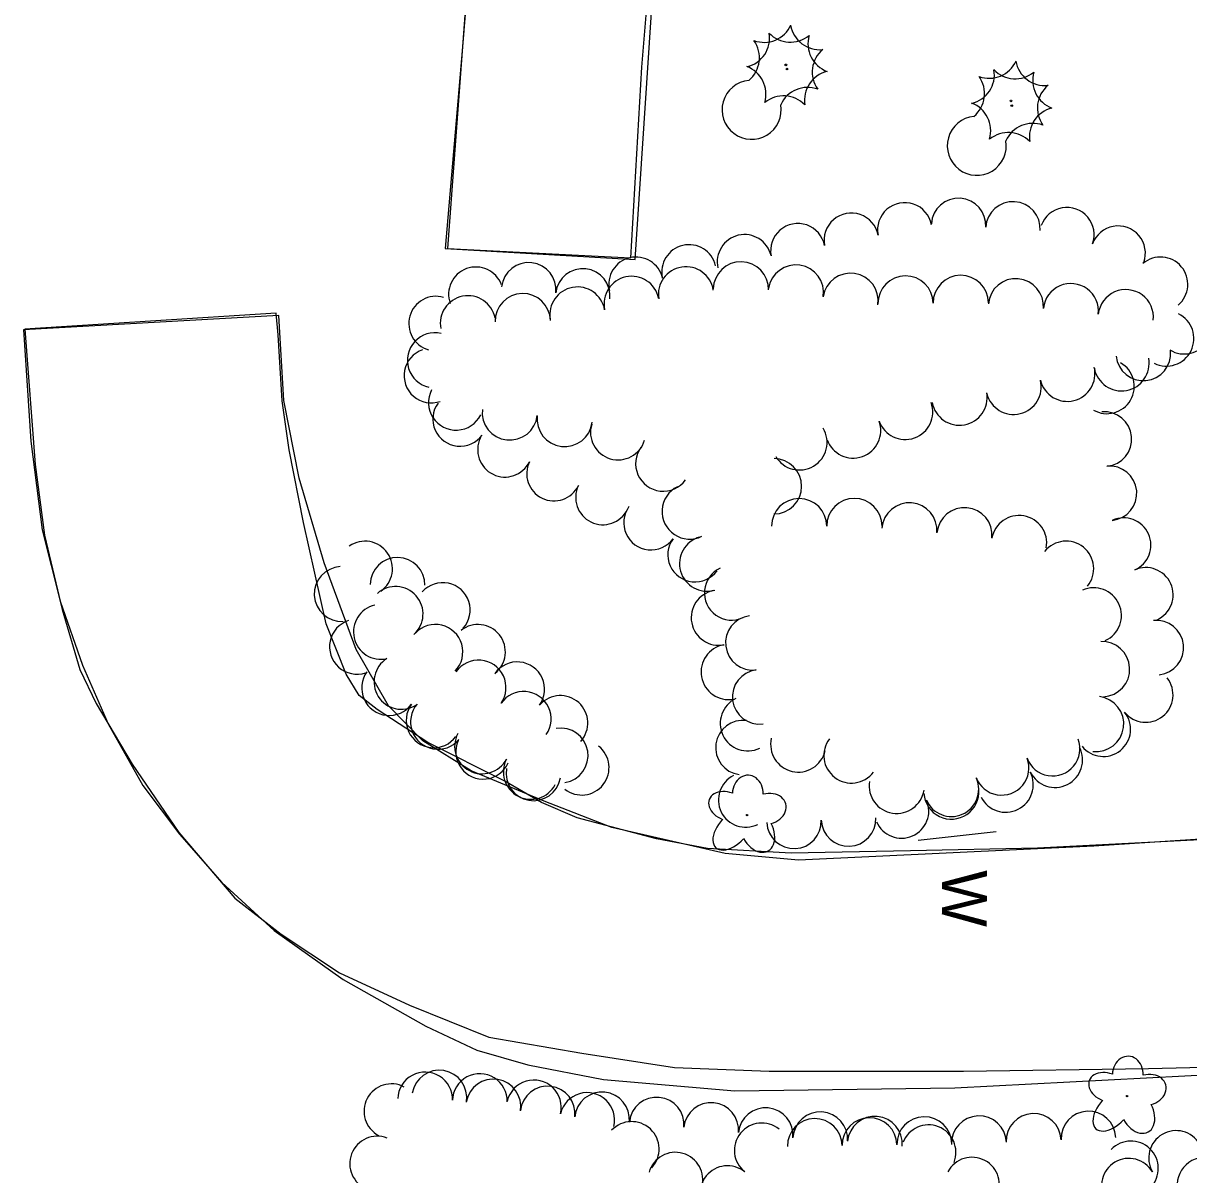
# Model space of a CAD drawing. Extents: x 588843 to 2552415, y 180129 to 269402.
# Drawn here: x 594417.4 to 594572.6, y 184366.4 to 184519.8 of the extents above; entities that cross this region are included whole.
import ezdxf

# ---------------------------------------------------------------- set-up
doc = ezdxf.new("R2010")
doc.units = 0
for name, color, linetype in [('Default', 7, 'Continuous'), ('E_DWY', 7, 'Continuous'), ('E_LAND_TreeLine_P', 7, 'Continuous'), ('E_LAND_Vegetation', 7, 'Continuous'), ('E_WAL', 7, 'Continuous'), ('E_WAL_Text', 7, 'Continuous')]:
    doc.layers.add(name, color=color, linetype=linetype)

# ---------------------------------------------------------------- blocks, each defined once
blk = doc.blocks.new('CTRE')
at = {"layer": 'Default'}
blk.add_circle((0, 0), 0.223, dxfattribs=at)
for centre, start, end in [((-11.97, 8.96), 280.2067, 5.9716), ((1.81, 14.92), 220.2113, 305.9762), ((13.83, 5.89), 160.2113, 245.9762), ((-13.83, -5.9), 340.2113, 65.9762), ((12.03, -9.04), 185.9272, 100.2511), ((-1.81, -14.93), 40.2113, 125.9762)]:
    blk.add_arc(centre, 7.87, start, end, dxfattribs=at)
blk = doc.blocks.new('DTRE')
at = {"layer": 'Default'}
blk.add_circle((-0.18, 0), 0.183, dxfattribs=at)
for centre, major_axis, ratio in [((-1.87, 5.32), (1.36, -4.98), 0.782863), ((4.06, 2.74), (-5.27, -2.93), 0.691916), ((-5.87, 0.15), (4.93, -0.12), 0.832022), ((3.54, -3.71), (-5.01, 4.58), 0.560249), ((-2.49, -5.24), (1.8, 4.86), 0.716896)]:
    blk.add_ellipse(centre, major_axis=major_axis, ratio=ratio, start_param=1.570796, end_param=4.712389, dxfattribs=at)
blk = doc.blocks.new('W_36')
at = {"layer": 'E_WAL_Text'}
blk.add_text('W', height=12, dxfattribs=at).set_placement((-4.46, -6))
blk = doc.blocks.new('CTRE_4')
at = {"layer": 'E_LAND_Vegetation'}
blk.add_circle((0, 0), 0.733, dxfattribs=at)
for centre, start, end in [((-39.3, 29.4), 280.2067, 5.9716), ((5.9, 49), 220.2113, 305.9762), ((45.4, 19.3), 160.2113, 245.9762), ((-45.4, -19.3), 340.2113, 65.9762), ((39.5, -29.6), 100.2511, 185.9272), ((-5.9, -49), 40.2113, 125.9762)]:
    blk.add_arc(centre, 25.8, start, end, dxfattribs=at)

msp = doc.modelspace()

# ---------------------------------------------------------------- linework, layer by layer
at = {"layer": 'E_DWY'}
for points in [[(594481.87, 184558.36), (594479.37, 184558.35), (594477.84, 184540.58), (594475.88, 184516.68), (594473.6, 184489.82), (594498.89, 184488.35), (594503.38, 184556.22), (594500.92, 184556.63)], [(594478.84, 184558.21), (594476.53, 184525.09), (594473.91, 184489.8), (594498.33, 184488.54), (594499.76, 184513.94), (594502.27, 184543.83), (594503.84, 184556.53)], [(594435.6, 184479.99), (594435.6, 184479.99), (594417.39, 184478.96), (594418.37, 184464.14), (594419.9, 184452.33), (594422.31, 184442.84), (594425.29, 184434.3), (594428.68, 184426.47), (594433.3, 184418.29), (594438.19, 184411.77), (594443.83, 184405.35), (594450.8, 184398.95), (594460, 184392.43), (594471.01, 184386.2), (594477.79, 184383.03), (594484.6, 184381.08), (594494.69, 184379.12), (594512.17, 184377.6), (594541.47, 184378.02), (594577.22, 184379.87)], [(594579.31, 184411.32), (594552.49, 184409.94), (594535.58, 184409.57), (594519.69, 184409.27), (594508.54, 184409.89), (594501.71, 184411.16), (594491.16, 184413.95), (594486.41, 184415.99), (594481.54, 184418.84), (594471.28, 184424.02), (594464.52, 184428.41), (594462.13, 184430.27), (594460.4, 184433.1), (594457.71, 184439.8), (594454.73, 184453.32), (594452.82, 184462.97), (594451.85, 184469.49), (594451.34, 184478.28), (594451.05, 184481.18), (594417.59, 184479.05), (594418.96, 184461.03), (594420.21, 184451.61), (594422.55, 184441.71), (594424.93, 184433.72), (594427.1, 184429.19), (594431.9, 184421.12), (594438.1, 184411.99), (594445.56, 184403.26), (594451.74, 184398.48), (594459.5, 184393.32), (594468.85, 184389.01), (594479.38, 184384.76), (594491.77, 184382.6), (594504.13, 184380.72), (594516.73, 184380.2), (594542.61, 184380.24), (594567.26, 184380.58), (594605.77, 184381.49)], [(594597.25, 184412.64), (594560, 184410.19), (594520.66, 184408.34), (594510.87, 184409.2), (594495.8, 184412.69), (594486.77, 184416.2), (594477.06, 184420.21), (594470.62, 184424.2), (594466.03, 184428.89), (594461.72, 184436.37), (594457.45, 184447.93), (594454.13, 184459.22), (594452.07, 184469.54), (594451.42, 184480.89), (594435.6, 184479.99)]]:
    msp.add_lwpolyline(points, dxfattribs=at)
at = {"layer": 'E_LAND_TreeLine_P'}
for centre, radius, start, end in [((594534.8, 184492.28), 3.63, 11.0261, 191.0261), ((594541.97, 184492.87), 3.63, 356.411, 176.411), ((594549.21, 184492.41), 3.63, 356.411, 176.411), ((594527.68, 184490.89), 3.63, 11.0261, 191.0261), ((594556.39, 184491.64), 3.63, 340.1517, 160.1517), ((594520.56, 184489.5), 3.63, 11.0261, 191.0261), ((594563.22, 184489.18), 3.63, 340.1517, 160.1517), ((594513.45, 184488.03), 3.63, 13.0848, 193.0848), ((594506.06, 184486.68), 3.63, 13.1464, 193.1464), ((594484.71, 184484.3), 3.63, 353.6499, 173.6499), ((594499, 184485.03), 3.63, 13.1464, 193.1464), ((594512.97, 184484.36), 3.68, 358.6566, 178.6566), ((594568.87, 184485.03), 3.63, 310.3402, 130.3402), ((594477.67, 184483.71), 3.63, 20.0576, 200.0576), ((594491.92, 184483.49), 3.63, 353.6499, 173.6499), ((594505.66, 184483.69), 3.68, 8.9752, 188.9752), ((594520.3, 184483.93), 3.68, 351.5477, 171.5477), ((594527.58, 184482.84), 3.68, 351.5477, 171.5477), ((594534.91, 184482.48), 3.68, 0.5558, 180.5558), ((594542.26, 184482.55), 3.68, 0.5558, 180.5558), ((594491.2, 184481), 3.68, 10.1105, 190.1105), ((594498.42, 184482.42), 3.68, 12.1307, 192.1307), ((594549.6, 184482.11), 3.68, 355.314, 175.314), ((594556.92, 184481.45), 3.68, 353.7427, 173.7427), ((594472.37, 184479.8), 3.63, 74.0302, 254.0302), ((594476.61, 184479.83), 3.68, 11.0133, 191.0133), ((594483.92, 184480.13), 3.68, 1.3825, 181.3825), ((594564.24, 184480.65), 3.68, 353.7427, 173.7427), ((594572.02, 184479.38), 3.63, 238.388, 58.388), ((594569.63, 184477.81), 3.68, 243.8708, 63.8708), ((594472.23, 184474.9), 3.68, 77.2344, 257.2344), ((594471.74, 184472.87), 3.63, 109.1644, 289.1644), ((594566.58, 184475.82), 3.63, 185.478, 5.478), ((594556.45, 184473.12), 3.68, 193.7193, 13.7193), ((594561.74, 184471.43), 3.63, 239.994, 59.994), ((594563.67, 184474.51), 3.68, 190.4568, 10.4568), ((594549.3, 184471.38), 3.68, 193.7193, 13.7193), ((594475.04, 184469.29), 3.68, 153.0867, 333.0867), ((594542.09, 184469.93), 3.68, 190.257, 10.257), ((594475.57, 184467.09), 3.63, 144.0471, 324.0471), ((594534.85, 184468.04), 3.68, 199.5971, 19.5971), ((594482.19, 184467.96), 3.68, 173.6156, 353.6156), ((594489.5, 184467.09), 3.68, 173.1501, 353.1501), ((594561.4, 184464.42), 3.63, 275.3166, 95.3166), ((594496.62, 184465.33), 3.68, 163.2587, 343.2587), ((594527.92, 184465.57), 3.68, 199.5971, 19.5971), ((594481.54, 184462.99), 3.63, 154.0525, 334.0525), ((594520.77, 184463.98), 3.68, 210.7473, 30.7473), ((594502.63, 184461.15), 3.68, 143.718, 323.718), ((594488.07, 184459.81), 3.63, 154.0525, 334.0525), ((594517.38, 184458.13), 3.68, 269.7743, 89.7743), ((594562.08, 184457.2), 3.63, 275.3166, 95.3166), ((594494.59, 184456.64), 3.63, 154.0525, 334.0525), ((594506.15, 184454.77), 3.68, 116.2477, 296.2477), ((594501, 184453.28), 3.63, 143.9741, 323.9741), ((594520.74, 184452.82), 3.68, 0.0494, 180.0494), ((594528.09, 184452.83), 3.68, 0.0494, 180.0494), ((594535.42, 184452.25), 3.68, 355.3877, 175.3877), ((594542.75, 184451.61), 3.68, 354.7887, 174.7887), ((594550.03, 184450.56), 3.68, 350.0535, 170.0535), ((594563.95, 184450.29), 3.63, 294.1657, 114.1657), ((594462.9, 184447.15), 3.66, 304.8213, 124.8213), ((594506.87, 184449.01), 3.63, 143.9741, 323.9741), ((594508.48, 184447.82), 3.68, 105.7983, 285.7983), ((594556.29, 184447.14), 3.68, 320.9559, 140.9559), ((594459.8, 184443.77), 3.66, 93.0562, 273.0562), ((594467.23, 184445), 3.65, 359.0987, 179.0987), ((594566.92, 184443.67), 3.63, 294.1657, 114.1657), ((594511.74, 184443.93), 3.63, 114.6315, 294.6315), ((594466.97, 184441.12), 3.66, 311.3636, 131.3636), ((594473.26, 184441.64), 3.65, 318.2609, 138.2609), ((594510.03, 184440.63), 3.68, 101.0739, 281.0739), ((594559.98, 184440.93), 3.68, 294.43, 114.43), ((594465.02, 184438.73), 3.65, 102.6407, 282.6407), ((594461.84, 184436.76), 3.66, 108.0323, 288.0323), ((594472.27, 184436.06), 3.66, 316.5021, 136.5021), ((594477.95, 184436.07), 3.65, 308.2191, 128.2191), ((594514.56, 184437.27), 3.63, 97.2288, 277.2288), ((594568.32, 184436.63), 3.63, 276.0415, 96.0415), ((594511.35, 184433.4), 3.68, 100.2068, 280.2068), ((594561.08, 184433.77), 3.68, 272.7404, 92.7404), ((594467.75, 184432.08), 3.65, 122.043, 302.043), ((594478.02, 184431.32), 3.66, 325.1929, 145.1929), ((594466.12, 184431.26), 3.66, 144.0631, 324.0631), ((594483.18, 184431.08), 3.65, 324.5143, 144.5143), ((594515.47, 184430.07), 3.63, 97.2288, 277.2288), ((594566.91, 184430.32), 3.63, 218.7578, 38.7578), ((594484.03, 184427.14), 3.66, 325.1929, 145.1929), ((594488.93, 184426.6), 3.65, 317.8992, 137.8992), ((594472.05, 184426.96), 3.66, 144.0631, 324.0631), ((594472.62, 184426.75), 3.65, 139.5316, 319.5316), ((594513.9, 184426.56), 3.68, 115.7055, 295.7055), ((594560.29, 184426.46), 3.68, 262.972, 82.972), ((594561.25, 184425.77), 3.63, 218.7578, 38.7578), ((594488.95, 184422.27), 3.66, 279.2423, 99.2423), ((594513.24, 184423.32), 3.63, 82.1603, 262.1603), ((594478.5, 184423.49), 3.66, 152.3461, 332.3461), ((594478.64, 184422.77), 3.65, 156.1385, 336.1385), ((594520.61, 184423.74), 3.68, 166.9702, 346.9702), ((594527.7, 184422.28), 3.68, 142.9175, 322.9175), ((594554.49, 184423.17), 3.63, 200.6033, 20.6033), ((594491.76, 184420.65), 3.65, 231.8639, 51.8639), ((594554.81, 184421.7), 3.68, 206.7941, 26.7941), ((594484.99, 184420.09), 3.66, 152.3461, 332.3461), ((594547.7, 184420.62), 3.63, 200.6033, 20.6033), ((594485.34, 184419.9), 3.65, 170.1457, 350.1457), ((594513.61, 184416.35), 3.63, 116.3039, 296.3039), ((594548.24, 184418.39), 3.68, 206.7941, 26.7941), ((594533.73, 184418.23), 3.68, 171.0302, 351.0302), ((594541.02, 184417.77), 3.63, 203.4703, 23.4703), ((594534.37, 184414.88), 3.63, 203.4703, 23.4703), ((594541.01, 184417.47), 3.68, 184.155, 4.155), ((594520.05, 184413.49), 3.63, 182.4652, 2.4652), ((594527.3, 184413.8), 3.63, 182.4652, 2.4652), ((594470.91, 184376.45), 3.65, 358.2675, 178.2675), ((594472.8, 184376.7), 3.65, 350.6936, 170.6936), ((594478.2, 184376.23), 3.65, 358.2675, 178.2675), ((594480, 184375.52), 3.65, 350.6936, 170.6936), ((594485.4, 184375.39), 3.65, 346.6728, 166.6728), ((594466.42, 184374.88), 3.65, 62.2112, 242.2112), ((594487.23, 184374.57), 3.65, 353.4088, 173.4088), ((594494.48, 184373.79), 3.65, 354.4954, 174.4954), ((594492.5, 184373.71), 3.65, 346.6728, 166.6728), ((594501.75, 184373.09), 3.65, 354.4954, 174.4954), ((594509.01, 184372.39), 3.65, 354.4954, 174.4954), ((594516.27, 184371.69), 3.65, 354.4954, 174.4954), ((594523.55, 184371.15), 3.65, 356.5034, 176.5034), ((594551.97, 184370.93), 3.65, 2.4652, 182.4652), ((594559.26, 184371.24), 3.65, 2.4652, 182.4652), ((594498.42, 184369.85), 3.65, 316.9581, 136.9581), ((594515.76, 184369.66), 3.65, 51.1966, 231.1966), ((594522.82, 184370.25), 3.65, 0.9577, 180.9577), ((594530.11, 184370.37), 3.65, 0.9577, 180.9577), ((594530.82, 184370.56), 3.65, 354.9804, 174.9804), ((594537.4, 184370.49), 3.65, 0.9577, 180.9577), ((594537.97, 184369.41), 3.65, 338.5339, 158.5339), ((594544.69, 184370.61), 3.65, 2.4652, 182.4652), ((594464.52, 184367.9), 3.65, 68.8433, 248.8433), ((594570.94, 184368.65), 3.65, 30.4425, 210.4425), ((594564.92, 184367.26), 3.65, 316.133, 136.133), ((594504.25, 184365.76), 3.65, 344.0302, 164.0302), ((594543.76, 184365.1), 3.65, 331.7689, 151.7689), ((594564.65, 184364.95), 3.65, 30.4425, 210.4425), ((594574.75, 184365.08), 3.65, 50.4008, 230.4008), ((594511.19, 184363.97), 3.65, 51.1966, 231.1966)]:
    msp.add_arc(centre, radius, start, end, dxfattribs=at)
at = {"layer": 'E_WAL'}
msp.add_lwpolyline([(594536.57, 184411.01), (594546.96, 184412.15)], dxfattribs=at)

# ---------------------------------------------------------------- block references
at = {"layer": 'E_LAND_Vegetation'}
for name, p, xscale, yscale, rotation in [('CTRE', (594518.96, 184514.26), 0.5000000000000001, 0.5, -90.36283032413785), ('CTRE_4', (594519.11, 184513.71), 0.15240030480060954, 0.15240030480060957, 3.4338469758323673), ('CTRE', (594548.95, 184509.47), 0.5000000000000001, 0.5, -90.36283032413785), ('CTRE_4', (594549.05, 184508.83), 0.15240030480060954, 0.15240030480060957, 3.4338469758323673), ('DTRE', (594513.8, 184414.24), 0.5000000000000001, 0.5, -90.36283032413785), ('DTRE', (594564.42, 184376.81), 0.5000000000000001, 0.5, -90.36283032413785)]:
    msp.add_blockref(name, p, dxfattribs=dict(at, xscale=xscale, yscale=yscale, rotation=rotation))
at = {"layer": 'E_WAL_Text', "xscale": 0.5000000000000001, "yscale": 0.5, "rotation": -90.36283032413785}
msp.add_blockref('W_36', (594542.76, 184404.79), dxfattribs=at)

doc.saveas('drawing.dxf')
